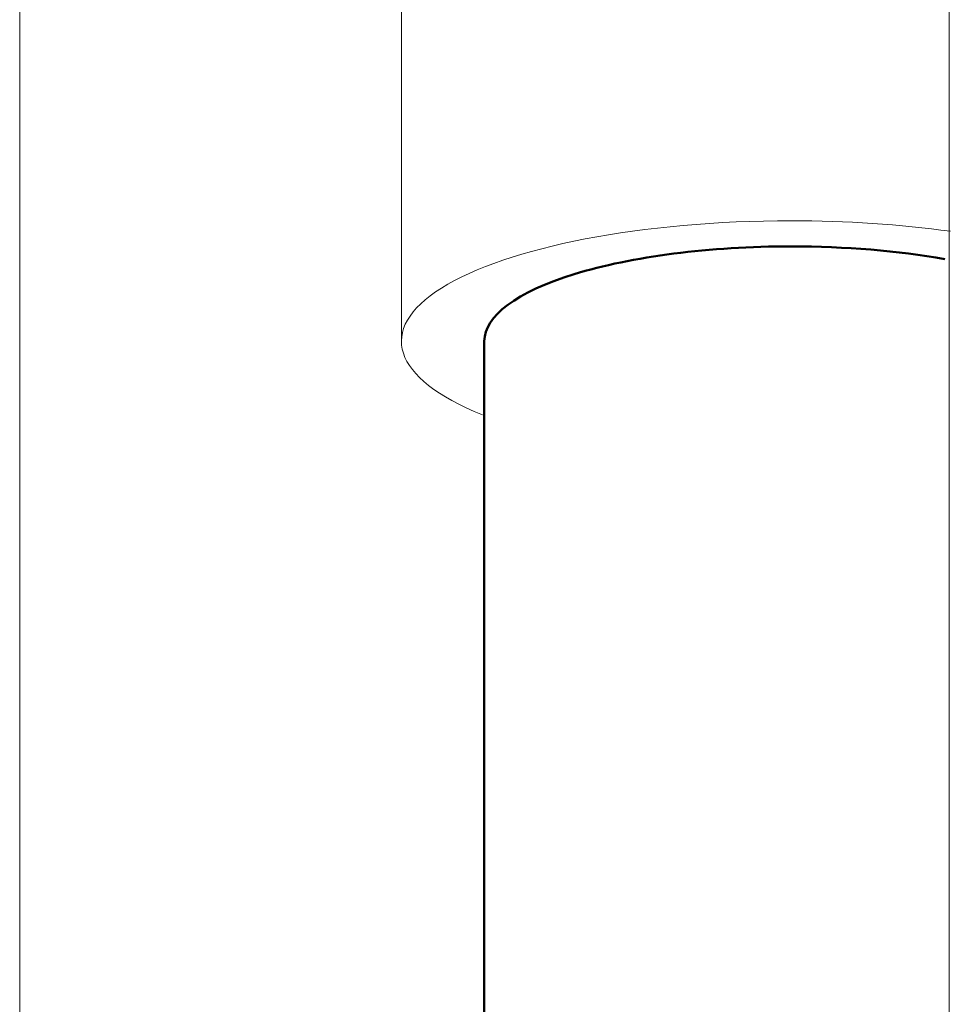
# Model space of a CAD drawing. Header units: metres. Extents: x -16.9 to 14.1, y -10.1 to 10.9.
# Tile 276 of 656: x -9.525 to -9.374, y 5.624 to 5.784. Entities that reach past the tile are written whole.
import ezdxf

# ---------------------------------------------------------------- set-up
doc = ezdxf.new("R2010")
doc.units = ezdxf.units.M
for name, color, linetype, lineweight in [('G-ANNO-SYMB', 111, 'Continuous', 9), ('P-PIPE', 3, 'Continuous', 50), ('S-BEAM', 12, 'Continuous', 18)]:
    doc.layers.add(name, color=color, linetype=linetype, lineweight=lineweight)

# ---------------------------------------------------------------- blocks, each defined once
blk = doc.blocks.new('Coude - PVC - Nom_ 40 - Standard-V8-PH R_1 PROJET toiture basse')
at = {"layer": 'P-PIPE', "lineweight": 18}
blk.add_line((-9.46304, 5.7315), (-9.46304, 5.78134), dxfattribs=at)
at = {"layer": 'P-PIPE', "lineweight": 18, "flags": 128}
blk.add_lwpolyline([(-9.46304, 5.78134), (-9.46304, 5.78439), (-9.46304, 5.7874), (-9.46304, 5.79036), (-9.46304, 5.79327), (-9.46304, 5.79611), (-9.46304, 5.79889), (-9.46304, 5.80161), (-9.46304, 5.80425), (-9.46304, 5.80682), (-9.46304, 5.8093), (-9.46304, 5.8117), (-9.46304, 5.81401), (-9.46304, 5.81623), (-9.46304, 5.81836), (-9.46304, 5.82038), (-9.46304, 5.8223), (-9.46304, 5.82412), (-9.46304, 5.82583), (-9.46304, 5.82742), (-9.46304, 5.82891), (-9.46304, 5.83027), (-9.46304, 5.83152), (-9.46304, 5.83265), (-9.46304, 5.83366), (-9.46304, 5.83454), (-9.46304, 5.8353), (-9.46304, 5.83593), (-9.46304, 5.83644), (-9.46304, 5.83681), (-9.46304, 5.83706), (-9.46304, 5.83718), (-9.46304, 5.83719)], dxfattribs=at)
at = {"layer": 'P-PIPE', "lineweight": 18}
for start_param, end_param in [(1.570796, 3.798062), (1.15032, 1.570796)]:
    blk.add_ellipse((-9.39954, 5.7315), major_axis=(0.0635, 0), ratio=0.309017, start_param=start_param, end_param=end_param, dxfattribs=at)

msp = doc.modelspace()

# ---------------------------------------------------------------- linework, layer by layer
at = {"layer": 'G-ANNO-SYMB'}
msp.add_line((-9.52522, 7.68628), (-9.52522, -8.07545), dxfattribs=at)
at = {"layer": 'P-PIPE', "color": 20}
msp.add_line((-9.44954, 5.58255), (-9.44954, 5.7315), dxfattribs=at)
for start_param, end_param in [(1.570796, 3.141593), (1.047198, 1.570796)]:
    msp.add_ellipse((-9.39954, 5.7315), major_axis=(0.05, 0), ratio=0.309017, start_param=start_param, end_param=end_param, dxfattribs=at)
at = {"layer": 'S-BEAM'}
msp.add_line((-9.37382, 7.10525), (-9.37382, 5.32398), dxfattribs=at)

# ---------------------------------------------------------------- block references
at = {"layer": 'P-PIPE', "lineweight": 18}
msp.add_blockref('Coude - PVC - Nom_ 40 - Standard-V8-PH R_1 PROJET toiture basse', (0, 0), dxfattribs=at)

doc.saveas('drawing.dxf')
